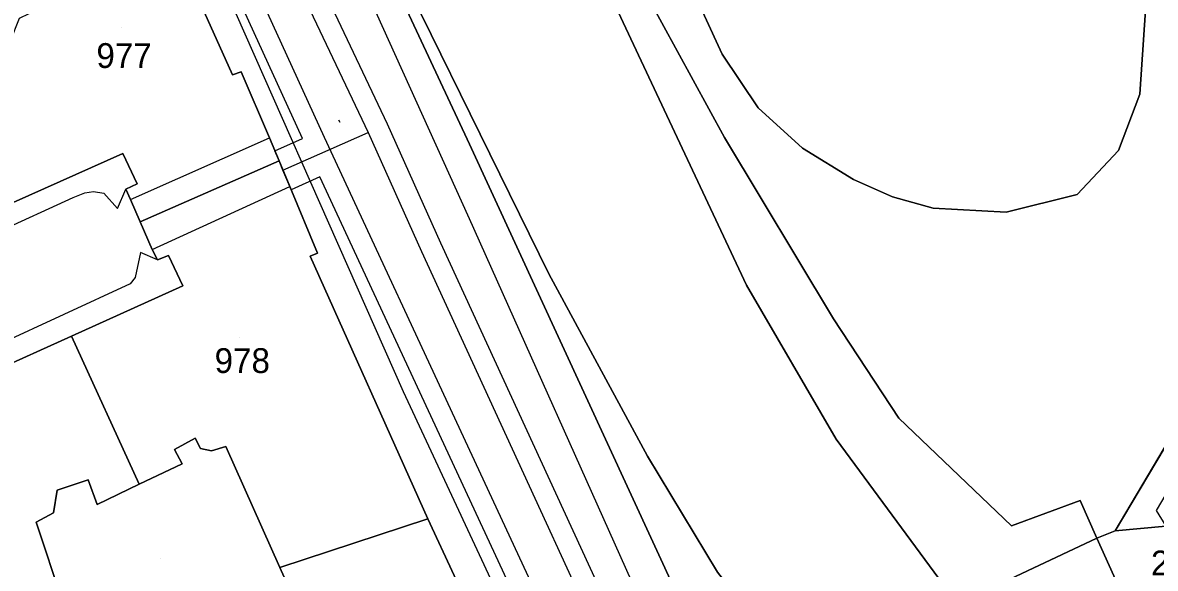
# Model space of a CAD drawing. Extents: x -263423 to -261326, y -1240067 to -1237864.
# Drawn here: x -262535.9 to -262444.5, y -1239342.7 to -1239298.7 of the extents above; entities that cross this region are included whole.
import ezdxf

# ---------------------------------------------------------------- set-up
doc = ezdxf.new("R2010")
doc.units = 0
for name, color, linetype in [('body_kn', 7, 'Continuous'), ('kladpar_druhypozemkov', 7, 'Continuous'), ('kladpar_hranice', 7, 'Continuous'), ('kladpar_parcelnecisla', 7, 'Continuous'), ('kladpar_plochy', 7, 'Continuous'), ('linie', 7, 'Continuous'), ('tarchy_linie', 7, 'Continuous'), ('zappar_hrandruhpozemk', 7, 'Continuous')]:
    doc.layers.add(name, color=color, linetype=linetype)

msp = doc.modelspace()

# ---------------------------------------------------------------- linework, layer by layer
at = {"layer": 'body_kn'}
for p, q in [((-262479.48, -1239301.27), (-262479.48, -1239301.27)), ((-262518.96, -1239302.93), (-262518.96, -1239302.93)), ((-262518.26, -1239302.69), (-262518.26, -1239302.69)), ((-262445.79, -1239304.48), (-262445.79, -1239304.48)), ((-262476.58, -1239305.59), (-262476.58, -1239305.59)), ((-262510.38, -1239306.58), (-262510.38, -1239306.58)), ((-262510.38, -1239306.58), (-262510.38, -1239306.58)), ((-262510.31, -1239306.74), (-262510.31, -1239306.74)), ((-262510.3, -1239306.74), (-262510.3, -1239306.74)), ((-262508.02, -1239307.59), (-262508.02, -1239307.59)), ((-262506.48, -1239306.88), (-262506.48, -1239306.88)), ((-262515.96, -1239308.02), (-262515.96, -1239308.02)), ((-262513.32, -1239308.08), (-262513.32, -1239308.08)), ((-262511.56, -1239307.97), (-262511.56, -1239307.97)), ((-262499.85, -1239308.53), (-262499.85, -1239308.53)), ((-262479.29, -1239308), (-262479.29, -1239308)), ((-262527.79, -1239309.29), (-262527.79, -1239309.29)), ((-262515.53, -1239309.05), (-262515.53, -1239309.05)), ((-262473, -1239308.86), (-262473, -1239308.86)), ((-262447.52, -1239309.04), (-262447.52, -1239309.04)), ((-262515.18, -1239309.88), (-262515.18, -1239309.88)), ((-262515.18, -1239309.88), (-262515.18, -1239309.88)), ((-262514.88, -1239310.62), (-262514.88, -1239310.62)), ((-262514.88, -1239310.62), (-262514.88, -1239310.62)), ((-262511.9, -1239311.16), (-262511.9, -1239311.16)), ((-262527.54, -1239312.15), (-262527.54, -1239312.15)), ((-262526.64, -1239311.73), (-262526.64, -1239311.73)), ((-262514.34, -1239311.93), (-262514.34, -1239311.93)), ((-262514.23, -1239312.2), (-262514.23, -1239312.2)), ((-262468.87, -1239311.38), (-262468.87, -1239311.38)), ((-262531.81, -1239312.82), (-262531.81, -1239312.82)), ((-262530.85, -1239312.46), (-262530.85, -1239312.46)), ((-262530.15, -1239312.35), (-262530.15, -1239312.35)), ((-262529.32, -1239312.49), (-262529.32, -1239312.49)), ((-262527.18, -1239312.98), (-262527.18, -1239312.98)), ((-262527.18, -1239312.98), (-262527.18, -1239312.98)), ((-262465.74, -1239312.76), (-262465.74, -1239312.76)), ((-262450.85, -1239312.59), (-262450.85, -1239312.59)), ((-262528.21, -1239313.72), (-262528.21, -1239313.72)), ((-262462.46, -1239313.69), (-262462.46, -1239313.69)), ((-262456.57, -1239314.01), (-262456.57, -1239314.01)), ((-262526.39, -1239314.78), (-262526.39, -1239314.78)), ((-262499.88, -1239314.51), (-262499.88, -1239314.51)), ((-262499.88, -1239314.51), (-262499.88, -1239314.51)), ((-262502.17, -1239316.47), (-262502.17, -1239316.47)), ((-262526.38, -1239317.26), (-262526.38, -1239317.26)), ((-262525.43, -1239317.03), (-262525.43, -1239317.03)), ((-262525.43, -1239317.03), (-262525.43, -1239317.03)), ((-262524.1, -1239317.5), (-262524.1, -1239317.5)), ((-262512.68, -1239317.56), (-262512.68, -1239317.56)), ((-262512.11, -1239317.32), (-262512.11, -1239317.32)), ((-262503.72, -1239317.17), (-262503.72, -1239317.17)), ((-262525, -1239317.86), (-262525, -1239317.86)), ((-262525, -1239317.86), (-262525, -1239317.86)), ((-262526.81, -1239319.28), (-262526.81, -1239319.28)), ((-262493.44, -1239318.98), (-262493.44, -1239318.98)), ((-262527.2, -1239319.78), (-262527.2, -1239319.78)), ((-262522.95, -1239319.94), (-262522.95, -1239319.94)), ((-262477.52, -1239319.89), (-262477.52, -1239319.89)), ((-262470.49, -1239322.62), (-262470.49, -1239322.62)), ((-262531.92, -1239324), (-262531.92, -1239324)), ((-262531.92, -1239324), (-262531.92, -1239324)), ((-262505.18, -1239328.46), (-262505.18, -1239328.46)), ((-262465.24, -1239330.62), (-262465.24, -1239330.62)), ((-262521.95, -1239332.23), (-262521.95, -1239332.23)), ((-262523.62, -1239333.14), (-262523.62, -1239333.14)), ((-262521.53, -1239333.06), (-262521.53, -1239333.06)), ((-262519.49, -1239332.91), (-262519.49, -1239332.91)), ((-262470.28, -1239332.31), (-262470.28, -1239332.31)), ((-262520.64, -1239333.27), (-262520.64, -1239333.27)), ((-262485.49, -1239333.68), (-262485.49, -1239333.68)), ((-262485.49, -1239333.68), (-262485.49, -1239333.68)), ((-262523.01, -1239334.3), (-262523.01, -1239334.3)), ((-262530.59, -1239335.6), (-262530.59, -1239335.6)), ((-262526.48, -1239335.94), (-262526.48, -1239335.94)), ((-262526.48, -1239335.94), (-262526.48, -1239335.94)), ((-262533.09, -1239336.43), (-262533.09, -1239336.43)), ((-262529.87, -1239337.58), (-262529.87, -1239337.58)), ((-262450.61, -1239337.27), (-262450.61, -1239337.27)), ((-262533.38, -1239338.27), (-262533.38, -1239338.27)), ((-262534.79, -1239339), (-262534.79, -1239339)), ((-262503.19, -1239338.73), (-262503.19, -1239338.73)), ((-262456.15, -1239339.3), (-262456.15, -1239339.3)), ((-262449.25, -1239340.3), (-262449.25, -1239340.3)), ((-262449.25, -1239340.3), (-262449.25, -1239340.3)), ((-262447.78, -1239339.7), (-262447.78, -1239339.7)), ((-262447.78, -1239339.7), (-262447.78, -1239339.7)), ((-262515.14, -1239342.67), (-262515.14, -1239342.67))]:
    msp.add_line(p, q, dxfattribs=at)
at = {"layer": 'kladpar_druhypozemkov'}
for p, q in [((-262527.92, -1239299.08), (-262527.92, -1239299.08)), ((-262518.42, -1239324.08), (-262518.42, -1239324.08)), ((-262524.72, -1239341.98), (-262524.72, -1239341.98))]:
    msp.add_line(p, q, dxfattribs=at)
at = {"layer": 'kladpar_hranice'}
for points in [[(-262537.04, -1239201.38), (-262530.63, -1239212.83), (-262524.98, -1239221.66), (-262515.95, -1239238.18), (-262513.22, -1239243.64), (-262488.7, -1239296.05), (-262477.52, -1239319.89), (-262470.28, -1239332.31), (-262460.88, -1239345.09), (-262460.45, -1239345.57), (-262456.47, -1239349.99), (-262422.37, -1239387.88), (-262384.87, -1239432.71), (-262381.9, -1239440.83), (-262378.54, -1239440.24), (-262365.57, -1239456.11), (-262343.98, -1239472.44), (-262339.39, -1239475.05), (-262313.57, -1239504.2), (-262300.8, -1239514.92), (-262285.68, -1239520.13), (-262283.16, -1239520.7)], [(-262400.37, -1239447.19), (-262403.09, -1239439.19), (-262406.28, -1239435.02), (-262431.14, -1239404.47), (-262444.5, -1239388.16), (-262453.57, -1239376.9), (-262453.96, -1239376.39), (-262466.68, -1239360.07), (-262479.85, -1239343.05), (-262485.49, -1239333.68), (-262493.44, -1239318.98), (-262509.28, -1239286.75), (-262518.34, -1239268.95), (-262530.05, -1239244.29), (-262540.43, -1239222.84)], [(-262441.89, -1239270.06), (-262434.97, -1239293.22), (-262431.04, -1239311.46), (-262447.78, -1239339.7), (-262449.25, -1239340.3), (-262450.61, -1239337.27), (-262456.15, -1239339.3), (-262465.24, -1239330.62), (-262470.49, -1239322.62), (-262479.29, -1239308), (-262485.59, -1239296.39), (-262491.91, -1239283.04), (-262497.15, -1239272.38), (-262503.29, -1239259.26), (-262479.26, -1239236.59)], [(-262449.25, -1239340.3), (-262460.45, -1239345.57), (-262460.88, -1239345.09), (-262470.28, -1239332.31), (-262477.52, -1239319.89), (-262488.7, -1239296.05), (-262513.22, -1239243.64), (-262512.17, -1239243.11), (-262508.39, -1239250.84), (-262504.08, -1239259.65), (-262503.78, -1239259.5), (-262503.29, -1239259.26), (-262497.15, -1239272.38), (-262491.91, -1239283.04), (-262485.59, -1239296.39), (-262479.29, -1239308), (-262470.49, -1239322.62), (-262465.24, -1239330.62), (-262456.15, -1239339.3), (-262450.61, -1239337.27), (-262449.25, -1239340.3)], [(-262530.05, -1239244.29), (-262518.34, -1239268.95), (-262499.85, -1239308.53), (-262483.14, -1239344.73)], [(-262494.72, -1239357.02), (-262503.19, -1239338.73), (-262512.68, -1239317.56), (-262512.11, -1239317.32), (-262514.34, -1239311.93), (-262515.18, -1239309.88), (-262515.96, -1239308.02), (-262518.26, -1239302.69), (-262518.96, -1239302.93), (-262527.73, -1239283.36), (-262536.69, -1239263.53)], [(-262485.49, -1239333.68), (-262479.85, -1239343.05), (-262466.68, -1239360.07), (-262468.45, -1239360.72), (-262474.71, -1239362.86), (-262483.14, -1239344.73), (-262499.85, -1239308.53), (-262518.34, -1239268.95), (-262509.28, -1239286.75), (-262493.44, -1239318.98), (-262485.49, -1239333.68)], [(-262493.09, -1239271.68), (-262479.48, -1239301.27), (-262476.58, -1239305.59), (-262473, -1239308.86), (-262468.87, -1239311.38), (-262465.74, -1239312.76), (-262462.46, -1239313.69), (-262456.57, -1239314.01), (-262450.85, -1239312.59), (-262447.52, -1239309.04), (-262445.79, -1239304.48), (-262444.6, -1239286.94)], [(-262444.6, -1239286.94), (-262445.79, -1239304.48), (-262447.52, -1239309.04), (-262450.85, -1239312.59), (-262456.57, -1239314.01), (-262462.46, -1239313.69), (-262465.74, -1239312.76), (-262468.87, -1239311.38), (-262473, -1239308.86), (-262476.58, -1239305.59), (-262479.48, -1239301.27), (-262493.09, -1239271.68)], [(-262527.73, -1239283.36), (-262518.96, -1239302.93), (-262518.26, -1239302.69), (-262515.96, -1239308.02), (-262515.18, -1239309.88), (-262526.39, -1239314.78), (-262527.18, -1239312.98), (-262527.54, -1239312.15), (-262526.64, -1239311.73), (-262527.79, -1239309.29), (-262536.64, -1239313.22), (-262542.51, -1239300.51), (-262542.06, -1239300.27), (-262541.82, -1239300.85), (-262538.81, -1239299.51), (-262538.2, -1239300.67), (-262536.86, -1239300.19), (-262536.12, -1239298.37), (-262535.35, -1239298), (-262539.33, -1239288.45), (-262527.73, -1239283.36)], [(-262536.64, -1239313.22), (-262527.79, -1239309.29), (-262526.64, -1239311.73), (-262527.54, -1239312.15), (-262527.18, -1239312.98), (-262526.39, -1239314.78), (-262525.43, -1239317.03), (-262525, -1239317.86), (-262524.1, -1239317.5), (-262522.95, -1239319.94), (-262531.92, -1239324), (-262551.22, -1239332.73)], [(-262515.18, -1239309.88), (-262514.34, -1239311.93), (-262512.11, -1239317.32), (-262512.68, -1239317.56), (-262503.19, -1239338.73), (-262515.14, -1239342.67), (-262519.49, -1239332.91), (-262520.64, -1239333.27), (-262521.53, -1239333.06), (-262521.95, -1239332.23), (-262523.62, -1239333.14), (-262523.01, -1239334.3), (-262526.48, -1239335.94), (-262531.92, -1239324), (-262522.95, -1239319.94), (-262524.1, -1239317.5), (-262525, -1239317.86), (-262525.43, -1239317.03), (-262526.39, -1239314.78), (-262515.18, -1239309.88)], [(-262447.78, -1239339.7), (-262431.04, -1239311.46), (-262430.35, -1239314.16), (-262444.49, -1239338.08), (-262443.69, -1239339.34), (-262447.78, -1239339.7)], [(-262531.92, -1239324), (-262526.48, -1239335.94), (-262529.87, -1239337.58), (-262530.59, -1239335.6), (-262533.09, -1239336.43), (-262533.38, -1239338.27), (-262534.79, -1239339), (-262532.65, -1239345.4), (-262544.7, -1239350.79), (-262551.22, -1239332.73), (-262531.92, -1239324)], [(-262526.48, -1239335.94), (-262523.01, -1239334.3), (-262523.62, -1239333.14), (-262521.95, -1239332.23), (-262521.53, -1239333.06), (-262520.64, -1239333.27), (-262519.49, -1239332.91), (-262515.14, -1239342.67), (-262511.87, -1239349.92)], [(-262532.65, -1239345.4), (-262534.79, -1239339), (-262533.38, -1239338.27), (-262533.09, -1239336.43), (-262530.59, -1239335.6), (-262529.87, -1239337.58), (-262526.48, -1239335.94)], [(-262513.39, -1239352.49), (-262513.74, -1239351.4), (-262513.22, -1239350.46), (-262511.87, -1239349.92), (-262515.14, -1239342.67), (-262503.19, -1239338.73), (-262494.72, -1239357.02), (-262517.73, -1239365.55), (-262521.95, -1239352.43), (-262515.94, -1239350.47), (-262515.05, -1239353.03), (-262513.39, -1239352.49)], [(-262446.06, -1239345.23), (-262446.91, -1239345.55), (-262449.25, -1239340.3), (-262447.78, -1239339.7), (-262443.69, -1239339.34), (-262428.83, -1239338.75), (-262426.95, -1239344.61), (-262446.06, -1239345.23)], [(-262449.25, -1239340.3), (-262446.91, -1239345.55), (-262454.58, -1239349.11), (-262456.47, -1239349.99), (-262460.45, -1239345.57), (-262449.25, -1239340.3)]]:
    msp.add_lwpolyline(points, dxfattribs=at)
at = {"layer": 'kladpar_plochy'}
for p, q in [((-262493.09, -1239271.68), (-262479.48, -1239301.27)), ((-262445.79, -1239304.48), (-262444.6, -1239286.94)), ((-262479.29, -1239308), (-262485.59, -1239296.39)), ((-262479.48, -1239301.27), (-262476.58, -1239305.59)), ((-262447.52, -1239309.04), (-262445.79, -1239304.48)), ((-262476.58, -1239305.59), (-262473, -1239308.86)), ((-262470.49, -1239322.62), (-262479.29, -1239308)), ((-262473, -1239308.86), (-262468.87, -1239311.38)), ((-262450.85, -1239312.59), (-262447.52, -1239309.04)), ((-262468.87, -1239311.38), (-262465.74, -1239312.76)), ((-262431.04, -1239311.46), (-262447.78, -1239339.7)), ((-262465.74, -1239312.76), (-262462.46, -1239313.69)), ((-262456.57, -1239314.01), (-262450.85, -1239312.59)), ((-262462.46, -1239313.69), (-262456.57, -1239314.01)), ((-262465.24, -1239330.62), (-262470.49, -1239322.62)), ((-262456.15, -1239339.3), (-262465.24, -1239330.62)), ((-262450.61, -1239337.27), (-262456.15, -1239339.3)), ((-262449.25, -1239340.3), (-262450.61, -1239337.27)), ((-262447.78, -1239339.7), (-262449.25, -1239340.3))]:
    msp.add_line(p, q, dxfattribs=at)
for points in [[(-262537.04, -1239201.38), (-262530.63, -1239212.83), (-262524.98, -1239221.66), (-262515.95, -1239238.18), (-262513.22, -1239243.64), (-262488.7, -1239296.05), (-262477.52, -1239319.89), (-262470.28, -1239332.31), (-262460.88, -1239345.09), (-262460.45, -1239345.57), (-262456.47, -1239349.99), (-262422.37, -1239387.88), (-262384.87, -1239432.71), (-262381.9, -1239440.83), (-262378.54, -1239440.24), (-262365.57, -1239456.11)], [(-262400.37, -1239447.19), (-262403.09, -1239439.19), (-262406.28, -1239435.02), (-262431.14, -1239404.47), (-262444.5, -1239388.16), (-262453.57, -1239376.9), (-262453.96, -1239376.39), (-262466.68, -1239360.07), (-262479.85, -1239343.05), (-262485.49, -1239333.68), (-262493.44, -1239318.98), (-262509.28, -1239286.75), (-262518.34, -1239268.95), (-262530.05, -1239244.29), (-262540.43, -1239222.84)], [(-262530.05, -1239244.29), (-262518.34, -1239268.95), (-262499.85, -1239308.53), (-262483.14, -1239344.73)], [(-262494.72, -1239357.02), (-262503.19, -1239338.73), (-262512.68, -1239317.56), (-262512.11, -1239317.32), (-262514.34, -1239311.93), (-262515.18, -1239309.88), (-262515.96, -1239308.02), (-262518.26, -1239302.69), (-262518.96, -1239302.93), (-262527.73, -1239283.36), (-262536.69, -1239263.53)], [(-262444.6, -1239286.94), (-262445.79, -1239304.48), (-262447.52, -1239309.04), (-262450.85, -1239312.59), (-262456.57, -1239314.01), (-262462.46, -1239313.69), (-262465.74, -1239312.76), (-262468.87, -1239311.38), (-262473, -1239308.86), (-262476.58, -1239305.59), (-262479.48, -1239301.27), (-262493.09, -1239271.68)], [(-262536.64, -1239313.22), (-262527.79, -1239309.29), (-262526.64, -1239311.73), (-262527.54, -1239312.15), (-262527.18, -1239312.98), (-262526.39, -1239314.78), (-262525.43, -1239317.03), (-262525, -1239317.86), (-262524.1, -1239317.5), (-262522.95, -1239319.94), (-262531.92, -1239324), (-262551.22, -1239332.73)], [(-262532.65, -1239345.4), (-262534.79, -1239339), (-262533.38, -1239338.27), (-262533.09, -1239336.43), (-262530.59, -1239335.6), (-262529.87, -1239337.58), (-262526.48, -1239335.94), (-262523.01, -1239334.3), (-262523.62, -1239333.14), (-262521.95, -1239332.23), (-262521.53, -1239333.06), (-262520.64, -1239333.27), (-262519.49, -1239332.91), (-262515.14, -1239342.67), (-262511.87, -1239349.92)]]:
    msp.add_lwpolyline(points, dxfattribs=at)
for points in [[(-262449.25, -1239340.3), (-262460.45, -1239345.57), (-262460.88, -1239345.09), (-262470.28, -1239332.31), (-262477.52, -1239319.89), (-262488.7, -1239296.05), (-262513.22, -1239243.64), (-262512.17, -1239243.11), (-262508.39, -1239250.84), (-262504.08, -1239259.65), (-262503.78, -1239259.5), (-262503.29, -1239259.26), (-262497.15, -1239272.38), (-262491.91, -1239283.04), (-262485.59, -1239296.39), (-262479.29, -1239308), (-262470.49, -1239322.62), (-262465.24, -1239330.62), (-262456.15, -1239339.3), (-262450.61, -1239337.27)], [(-262485.49, -1239333.68), (-262479.85, -1239343.05), (-262466.68, -1239360.07), (-262468.45, -1239360.72), (-262474.71, -1239362.86), (-262483.14, -1239344.73), (-262499.85, -1239308.53), (-262518.34, -1239268.95), (-262509.28, -1239286.75), (-262493.44, -1239318.98)], [(-262527.73, -1239283.36), (-262518.96, -1239302.93), (-262518.26, -1239302.69), (-262515.96, -1239308.02), (-262515.18, -1239309.88), (-262526.39, -1239314.78), (-262527.18, -1239312.98), (-262527.54, -1239312.15), (-262526.64, -1239311.73), (-262527.79, -1239309.29), (-262536.64, -1239313.22), (-262542.51, -1239300.51), (-262542.06, -1239300.27), (-262541.82, -1239300.85), (-262538.81, -1239299.51), (-262538.2, -1239300.67), (-262536.86, -1239300.19), (-262536.12, -1239298.37), (-262535.35, -1239298), (-262539.33, -1239288.45)], [(-262515.18, -1239309.88), (-262514.34, -1239311.93), (-262512.11, -1239317.32), (-262512.68, -1239317.56), (-262503.19, -1239338.73), (-262515.14, -1239342.67), (-262519.49, -1239332.91), (-262520.64, -1239333.27), (-262521.53, -1239333.06), (-262521.95, -1239332.23), (-262523.62, -1239333.14), (-262523.01, -1239334.3), (-262526.48, -1239335.94), (-262531.92, -1239324), (-262522.95, -1239319.94), (-262524.1, -1239317.5), (-262525, -1239317.86), (-262525.43, -1239317.03), (-262526.39, -1239314.78)], [(-262447.78, -1239339.7), (-262431.04, -1239311.46), (-262430.35, -1239314.16), (-262444.49, -1239338.08), (-262443.69, -1239339.34)], [(-262531.92, -1239324), (-262526.48, -1239335.94), (-262529.87, -1239337.58), (-262530.59, -1239335.6), (-262533.09, -1239336.43), (-262533.38, -1239338.27), (-262534.79, -1239339), (-262532.65, -1239345.4), (-262544.7, -1239350.79), (-262551.22, -1239332.73)], [(-262513.39, -1239352.49), (-262513.74, -1239351.4), (-262513.22, -1239350.46), (-262511.87, -1239349.92), (-262515.14, -1239342.67), (-262503.19, -1239338.73), (-262494.72, -1239357.02), (-262517.73, -1239365.55), (-262521.95, -1239352.43), (-262515.94, -1239350.47), (-262515.05, -1239353.03)], [(-262446.06, -1239345.23), (-262446.91, -1239345.55), (-262449.25, -1239340.3), (-262447.78, -1239339.7), (-262443.69, -1239339.34), (-262428.83, -1239338.75), (-262426.95, -1239344.61)], [(-262449.25, -1239340.3), (-262446.91, -1239345.55), (-262454.58, -1239349.11), (-262456.47, -1239349.99), (-262460.45, -1239345.57)]]:
    msp.add_lwpolyline(points, close=True, dxfattribs=at)
at = {"layer": 'linie'}
msp.add_lwpolyline([(-262536.69, -1239263.53), (-262527.73, -1239283.36), (-262518.96, -1239302.93), (-262518.26, -1239302.69), (-262515.96, -1239308.02), (-262515.18, -1239309.88), (-262514.34, -1239311.93), (-262512.11, -1239317.32), (-262512.68, -1239317.56), (-262503.19, -1239338.73), (-262494.72, -1239357.02)], dxfattribs=at)
at = {"layer": 'tarchy_linie'}
msp.add_line((-262514.88, -1239310.62), (-262508.02, -1239307.59), dxfattribs=at)
for points in [[(-262613.69, -1239082.95), (-262613.02, -1239084.51), (-262614.02, -1239086.51), (-262611.52, -1239092.51), (-262609.52, -1239093.01), (-262608.25, -1239095.76), (-262603.42, -1239104.28), (-262598.61, -1239116.19), (-262583.38, -1239153.1), (-262568.22, -1239187.97), (-262543.46, -1239241.35), (-262541.52, -1239246.51), (-262539.02, -1239246.51), (-262535.23, -1239256.14), (-262511.56, -1239307.97), (-262487.76, -1239359.26), (-262467.57, -1239391.97), (-262444.02, -1239444.87), (-262442.69, -1239447.27)], [(-262608.18, -1239084.44), (-262606.82, -1239087.41), (-262583.45, -1239147.08), (-262580.29, -1239151.85), (-262562.56, -1239192.26), (-262546.67, -1239225.53), (-262533.38, -1239253.98), (-262525.2, -1239271.38), (-262508.02, -1239307.59), (-262503.72, -1239317.17), (-262482.39, -1239363.59), (-262461.46, -1239409.68), (-262443.58, -1239447.57)], [(-262545.14, -1239224.8), (-262531.84, -1239253.26), (-262523.66, -1239270.65), (-262506.48, -1239306.88), (-262502.17, -1239316.47), (-262480.85, -1239362.88), (-262473.21, -1239379.68), (-262466.11, -1239391.2), (-262442.54, -1239444.13), (-262441.1, -1239446.72), (-262442.69, -1239447.27)], [(-262445.2, -1239448.13), (-262463.01, -1239410.38), (-262476.55, -1239380.57), (-262485.53, -1239366.02), (-262489.97, -1239367.05), (-262490.23, -1239366.46), (-262490.68, -1239365.53), (-262491.41, -1239364.01), (-262487.36, -1239363.06), (-262488.55, -1239361.11), (-262492.26, -1239362.24), (-262492.93, -1239360.84), (-262493.61, -1239359.44), (-262490.01, -1239358.34), (-262511.9, -1239311.16), (-262514.23, -1239312.2), (-262514.34, -1239311.93), (-262514.88, -1239310.62), (-262515.18, -1239309.88), (-262515.53, -1239309.05), (-262513.32, -1239308.08), (-262536.53, -1239257.27)], [(-262510.38, -1239306.58), (-262510.3, -1239306.74), (-262510.31, -1239306.74), (-262510.38, -1239306.58)]]:
    msp.add_lwpolyline(points, dxfattribs=at)
at = {"layer": 'zappar_hrandruhpozemk'}
for p, q in [((-262512.81, -1239285.91), (-262499.88, -1239314.51)), ((-262527.18, -1239312.98), (-262515.96, -1239308.02)), ((-262525.43, -1239317.03), (-262514.34, -1239311.93)), ((-262555.01, -1239323.5), (-262531.81, -1239312.82)), ((-262527.2, -1239319.78), (-262551.18, -1239330.89)), ((-262505.18, -1239328.46), (-262492.58, -1239355.54))]:
    msp.add_line(p, q, dxfattribs=at)
for points in [[(-262563.92, -1239197.3), (-262553.63, -1239220.33), (-262540.5, -1239249.34), (-262530.63, -1239271.03), (-262522.41, -1239289.51), (-262505.18, -1239328.46)], [(-262531.81, -1239312.82), (-262530.85, -1239312.46), (-262530.15, -1239312.35), (-262529.32, -1239312.49), (-262528.21, -1239313.72), (-262527.54, -1239312.15)], [(-262499.88, -1239314.51), (-262485.92, -1239345.7), (-262477.24, -1239364.85)], [(-262525, -1239317.86), (-262526.38, -1239317.26), (-262526.81, -1239319.28), (-262527.2, -1239319.78)]]:
    msp.add_lwpolyline(points, dxfattribs=at)

# ---------------------------------------------------------------- texts
at = {"layer": 'kladpar_parcelnecisla'}
for s, p in [('977', (-262529.924, -1239302.38)), ('978', (-262520.395, -1239326.98)), ('2056/34', (-262444.897, -1239343.3))]:
    msp.add_text(s, height=2, dxfattribs=at).set_placement(p)

doc.saveas('drawing.dxf')
